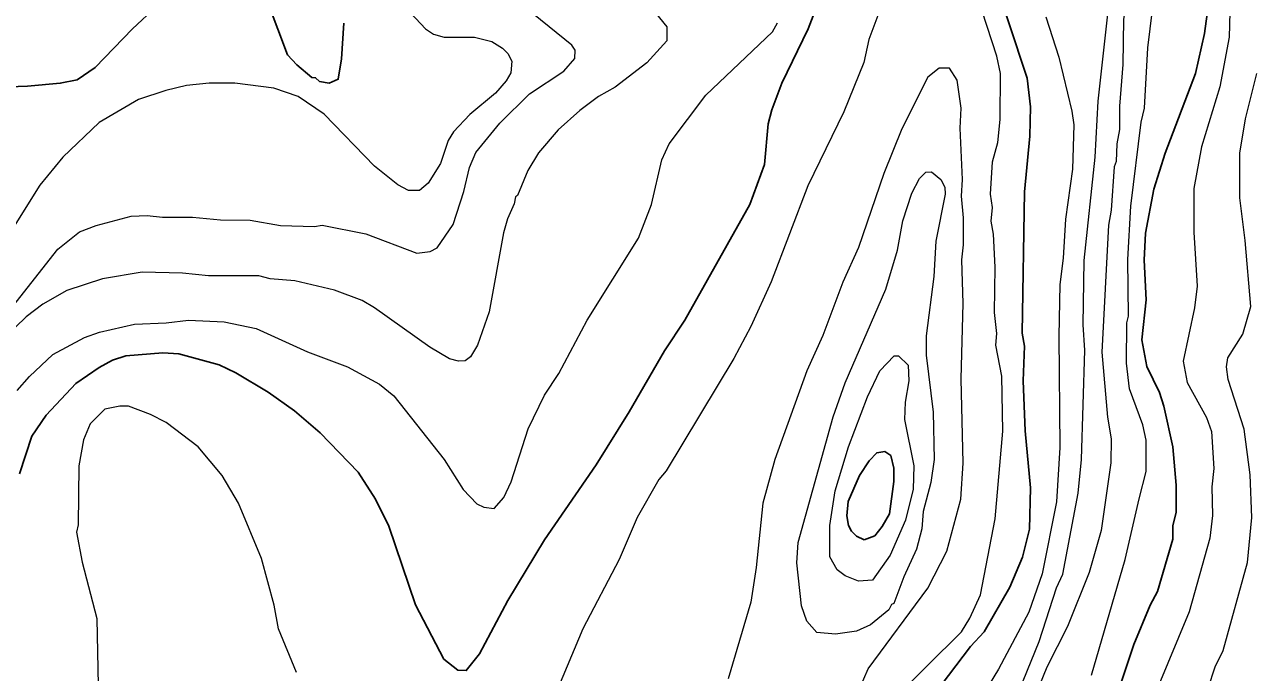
# Model space of a CAD drawing. Extents: x 598.3 to 623.2, y 6902.2 to 6930.1.
# Drawn here: x 607.945 to 609.746, y 6921.021 to 6921.968 of the extents above; entities that cross this region are included whole.
import ezdxf

# ---------------------------------------------------------------- set-up
doc = ezdxf.new("R2010")
doc.units = 0
doc.header["$LTSCALE"] = 0.032
doc.layers.add('1', color=7, linetype='Continuous', lineweight=25)
doc.layers.add('2', color=7, linetype='Continuous', lineweight=13)

msp = doc.modelspace()

# ---------------------------------------------------------------- linework, layer by layer
at = {"layer": '1'}
for points in [[(609.4064, 6921.4471), (609.408, 6921.4979), (609.4049, 6921.5167), (609.4081, 6921.7233), (609.4161, 6921.8045), (609.4169, 6921.8476), (609.4121, 6921.8894), (609.3571, 6922.0558)], [(608.4123, 6921.97), (608.4092, 6921.9176), (608.4042, 6921.8879), (608.3911, 6921.8822), (608.377, 6921.8845), (608.371, 6921.89), (608.3658, 6921.8905), (608.3435, 6921.9088), (608.3301, 6921.9233), (608.3015, 6921.9984)], [(608.1388, 6921.9946), (608.1031, 6921.9613), (608.0487, 6921.9052), (608.0225, 6921.8871), (607.9976, 6921.8821), (607.9498, 6921.8775), (607.8943, 6921.8756)], [(609.0989, 6921.9803), (609.0918, 6921.9613), (609.053, 6921.882), (609.0384, 6921.8431), (609.0332, 6921.8227), (609.0276, 6921.7631), (609.0065, 6921.7049), (608.9113, 6921.5359), (608.8815, 6921.491), (608.83, 6921.4019), (608.7814, 6921.3241), (608.7061, 6921.2144), (608.6524, 6921.1259), (608.6109, 6921.0478), (608.5915, 6921.0235), (608.579, 6921.0242), (608.5589, 6921.0403), (608.5174, 6921.1194), (608.4782, 6921.2346), (608.4587, 6921.274), (608.4332, 6921.3133), (608.3778, 6921.3711), (608.3401, 6921.403), (608.3017, 6921.4303), (608.2543, 6921.4589), (608.2302, 6921.4705), (608.1708, 6921.4863), (608.1478, 6921.4879), (608.0934, 6921.4838), (608.0738, 6921.4772), (608.0544, 6921.4667), (608.0203, 6921.443), (607.9771, 6921.3967), (607.956, 6921.3659), (607.938, 6921.3111)], [(609.5487, 6921.0031), (609.5682, 6921.0618), (609.592, 6921.119), (609.6026, 6921.1389), (609.625, 6921.2156), (609.6251, 6921.2356), (609.6298, 6921.2547), (609.6298, 6921.2943), (609.6252, 6921.3506), (609.6121, 6921.4098), (609.6055, 6921.4299), (609.5872, 6921.4678), (609.5797, 6921.507), (609.5861, 6921.5653), (609.583, 6921.6232), (609.5853, 6921.6627), (609.5975, 6921.727), (609.6139, 6921.78), (609.6583, 6921.8961), (609.6713, 6921.9548), (609.6766, 6921.9944)], [(609.2447, 6920.9474), (609.3293, 6921.0586), (609.3491, 6921.0801), (609.3867, 6921.1456), (609.4051, 6921.1891), (609.4153, 6921.2301), (609.4169, 6921.2906), (609.4089, 6921.3738), (609.4064, 6921.4471)]]:
    msp.add_lwpolyline(points, dxfattribs=at)
msp.add_lwpolyline([(609.1737, 6921.2145), (609.1622, 6921.2198), (609.155, 6921.2273), (609.1506, 6921.2356), (609.1483, 6921.2496), (609.1502, 6921.2708), (609.167, 6921.3087), (609.181, 6921.3302), (609.192, 6921.342), (609.204, 6921.3437), (609.2128, 6921.3377), (609.217, 6921.3192), (609.217, 6921.2998), (609.2105, 6921.2524), (609.2, 6921.2341), (609.189, 6921.2205)], close=True, dxfattribs=at)
at = {"layer": '2'}
for points in [[(609.4063, 6921.0084), (609.4296, 6921.0661), (609.455, 6921.1444), (609.464, 6921.1644), (609.4866, 6921.2828), (609.4914, 6921.3319), (609.4963, 6921.4916), (609.4938, 6921.5287), (609.4955, 6921.6231), (609.5116, 6921.7739), (609.5158, 6921.8557), (609.5302, 6921.9831), (609.5335, 6922.0645), (609.5221, 6922.13), (609.5206, 6922.183), (609.531, 6922.2178), (609.5398, 6922.2337), (609.5578, 6922.2779), (609.565, 6922.3069), (609.5822, 6922.4045), (609.5926, 6922.561), (609.5978, 6922.5817)], [(609.5586, 6922.1776), (609.5587, 6922.1575), (609.5714, 6922.1134), (609.5731, 6922.098), (609.5529, 6921.9752), (609.5521, 6921.9093), (609.5473, 6921.8484), (609.5472, 6921.8144), (609.5432, 6921.7935), (609.5424, 6921.7674), (609.5392, 6921.76), (609.5351, 6921.6965), (609.5311, 6921.6746), (609.5214, 6921.4889), (609.5295, 6921.3938), (609.5351, 6921.3622), (609.5343, 6921.3274), (609.5204, 6921.2283), (609.5025, 6921.1667), (609.4711, 6921.088), (609.4407, 6921.0287), (609.4176, 6920.9712)], [(607.9276, 6921.5551), (607.9942, 6921.6395), (608.0256, 6921.6648), (608.05, 6921.6741), (608.1013, 6921.6878), (608.1248, 6921.6886), (608.1469, 6921.6862), (608.1912, 6921.6862), (608.2318, 6921.6822), (608.2754, 6921.6821), (608.3199, 6921.6741), (608.3697, 6921.6724), (608.3806, 6921.6747), (608.4445, 6921.662), (608.5192, 6921.6336), (608.5385, 6921.636), (608.5488, 6921.6414), (608.5725, 6921.6755), (608.5879, 6921.7236), (608.5963, 6921.7588), (608.6057, 6921.7807), (608.6404, 6921.8236), (608.6842, 6921.8665), (608.7341, 6921.8995), (608.7504, 6921.9182), (608.7507, 6921.9304), (608.7459, 6921.9377), (608.6439, 6922.0207)], [(609.2081, 6922.0205), (609.1805, 6921.9458), (609.1733, 6921.9121), (609.1438, 6921.8402), (609.0914, 6921.7321), (609.0375, 6921.5916), (609.008, 6921.5265), (608.9829, 6921.4798), (608.884, 6921.3155), (608.8734, 6921.3028), (608.8417, 6921.2472), (608.815, 6921.1857), (608.7619, 6921.0845), (608.7037, 6920.9453)], [(609.5061, 6921.017), (609.5552, 6921.1861), (609.5757, 6921.2745), (609.5861, 6921.3144), (609.5861, 6921.3603), (609.5812, 6921.3829), (609.5616, 6921.4354), (609.5572, 6921.4728), (609.5579, 6921.5319), (609.5602, 6921.5416), (609.5595, 6921.6245), (609.5638, 6921.7021), (609.5789, 6921.8252), (609.5839, 6921.8455), (609.5886, 6921.9337), (609.5982, 6922.0137)], [(609.7091, 6922.0049), (609.7075, 6921.9493), (609.6939, 6921.8767), (609.667, 6921.789), (609.6558, 6921.7281), (609.6558, 6921.6642), (609.6606, 6921.5855), (609.6567, 6921.5537), (609.6404, 6921.4756), (609.646, 6921.4444), (609.6746, 6921.3935), (609.6816, 6921.3729), (609.6849, 6921.3188), (609.6824, 6921.2919), (609.6832, 6921.2504), (609.6791, 6921.217), (609.6489, 6921.1096), (609.5866, 6920.9591)], [(608.8613, 6921.9933), (608.8851, 6921.9644), (608.8848, 6921.9441), (608.8557, 6921.9119), (608.8094, 6921.8763), (608.7848, 6921.8626), (608.7577, 6921.8423), (608.726, 6921.8137), (608.697, 6921.7804), (608.6817, 6921.7545), (608.6665, 6921.718), (608.6634, 6921.7159), (608.6617, 6921.7059), (608.6518, 6921.6836), (608.6461, 6921.6634), (608.6252, 6921.5478), (608.6081, 6921.499), (608.5975, 6921.4822), (608.5901, 6921.4763), (608.58, 6921.4758), (608.5669, 6921.4791), (608.5384, 6921.4964), (608.4575, 6921.5536), (608.4391, 6921.5643), (608.3989, 6921.5795), (608.3406, 6921.5932), (608.3048, 6921.5962), (608.288, 6921.6003), (608.2144, 6921.6004), (608.1766, 6921.6044), (608.1172, 6921.606), (608.0592, 6921.5963), (608.0074, 6921.5792), (607.972, 6921.5591), (607.9478, 6921.5404), (607.8998, 6921.495)], [(608.5029, 6921.9922), (608.5321, 6921.9614), (608.5435, 6921.9538), (608.5594, 6921.9493), (608.6037, 6921.9492), (608.6289, 6921.943), (608.6444, 6921.9334), (608.6524, 6921.9254), (608.6583, 6921.9141), (608.6569, 6921.8971), (608.65, 6921.8857), (608.6341, 6921.8676), (608.5967, 6921.8365)], [(609.2147, 6920.9797), (609.3159, 6921.0802), (609.3284, 6921.1002), (609.3439, 6921.134), (609.3652, 6921.2453), (609.3765, 6921.3736), (609.375, 6921.454), (609.366, 6921.499), (609.3675, 6921.516), (609.3643, 6921.5468), (609.3651, 6921.6131), (609.3627, 6921.6614), (609.3595, 6921.6803), (609.3611, 6921.7005), (609.3586, 6921.7201), (609.3612, 6921.7669), (609.3691, 6921.7955), (609.3724, 6921.829), (609.3732, 6921.8961), (609.3676, 6921.9215), (609.3463, 6921.9875)], [(609.4392, 6921.9791), (609.4583, 6921.9199), (609.4775, 6921.8414), (609.4801, 6921.8214), (609.4784, 6921.7564), (609.4679, 6921.6835), (609.4647, 6921.6265), (609.4599, 6921.5876), (609.4582, 6921.5121), (609.4599, 6921.3496), (609.455, 6921.2703), (609.4338, 6921.1651), (609.4145, 6921.109), (609.3703, 6921.0254), (609.3221, 6920.9469)], [(607.9347, 6921.4328), (607.9528, 6921.4533), (607.9866, 6921.4854), (608.033, 6921.5103), (608.0552, 6921.518), (608.1062, 6921.5299), (608.1523, 6921.5316), (608.1854, 6921.5356), (608.2373, 6921.5333), (608.284, 6921.5236), (608.3592, 6921.4893), (608.4178, 6921.4673), (608.4648, 6921.4422), (608.4856, 6921.4252), (608.5591, 6921.3322), (608.5868, 6921.2882), (608.6069, 6921.2674), (608.6174, 6921.2623), (608.6324, 6921.2605), (608.6463, 6921.2766), (608.6572, 6921.2994), (608.6822, 6921.3767), (608.7061, 6921.4261), (608.7267, 6921.4577), (608.7682, 6921.5359), (608.8435, 6921.6556), (608.8624, 6921.7048), (608.8775, 6921.7702), (608.8882, 6921.7936), (608.9421, 6921.8646), (609.0395, 6921.9571), (609.0469, 6921.9702)], [(609.1666, 6920.9968), (609.1796, 6921.0262), (609.2668, 6921.1441), (609.2947, 6921.1981), (609.3149, 6921.2742), (609.3183, 6921.3269), (609.3157, 6921.45), (609.3182, 6921.5602), (609.3165, 6921.6239), (609.319, 6921.6459), (609.3191, 6921.6854), (609.3158, 6921.7169), (609.3173, 6921.7415), (609.3142, 6921.8163), (609.3157, 6921.8457), (609.3094, 6921.8863), (609.2985, 6921.9039), (609.2831, 6921.9041), (609.2669, 6921.8911), (609.2285, 6921.8152), (609.2023, 6921.7499), (609.1652, 6921.6417), (609.1424, 6921.5913), (609.1132, 6921.5132), (609.0898, 6921.4618), (609.0428, 6921.3319), (609.0252, 6921.268), (609.0155, 6921.1741), (609.0079, 6921.1234), (608.9747, 6921.0113)], [(609.6563, 6920.9352), (609.6871, 6921.0292), (609.6988, 6921.053), (609.7344, 6921.1814), (609.7407, 6921.2471), (609.7384, 6921.3096), (609.7294, 6921.3764), (609.7059, 6921.449), (609.7035, 6921.4675), (609.7056, 6921.4808), (609.7277, 6921.5152), (609.7391, 6921.5559), (609.731, 6921.652), (609.723, 6921.7143), (609.723, 6921.7799), (609.7316, 6921.8302), (609.7481, 6921.8961)], [(608.5967, 6921.8365), (608.5726, 6921.8108), (608.5651, 6921.7981), (608.5539, 6921.7645), (608.5356, 6921.7359), (608.523, 6921.7254), (608.5069, 6921.725), (608.4915, 6921.7333), (608.4575, 6921.7608), (608.3838, 6921.8369), (608.3455, 6921.8625), (608.3102, 6921.8749), (608.2531, 6921.8819), (608.2154, 6921.882), (608.1823, 6921.8788), (608.152, 6921.8716), (608.1122, 6921.8583), (608.0544, 6921.8244), (608.0014, 6921.7738), (607.9678, 6921.7332), (607.9108, 6921.6418)], [(608.3432, 6921.0207), (608.3169, 6921.0845), (608.3103, 6921.119), (608.2921, 6921.1874), (608.2584, 6921.268), (608.2343, 6921.3087), (608.1992, 6921.3504), (608.1523, 6921.386), (608.1297, 6921.3978), (608.0973, 6921.41), (608.0847, 6921.4101), (608.063, 6921.4054), (608.0415, 6921.384), (608.0317, 6921.3607), (608.0247, 6921.323), (608.0238, 6921.2367), (608.0215, 6921.2259), (608.0295, 6921.1819), (608.0513, 6921.0996), (608.0528, 6921.0016)]]:
    msp.add_lwpolyline(points, dxfattribs=at)
for points in [[(609.2545, 6921.7429), (609.2637, 6921.7522), (609.2721, 6921.7524), (609.2856, 6921.7414), (609.2915, 6921.7301), (609.2923, 6921.72), (609.2785, 6921.6511), (609.2753, 6921.5994), (609.2641, 6921.5126), (609.2641, 6921.4845), (609.2744, 6921.401), (609.2761, 6921.3318), (609.2709, 6921.2984), (609.2601, 6921.2558), (609.258, 6921.2305), (609.25, 6921.2008), (609.2315, 6921.1606), (609.217, 6921.1214), (609.2136, 6921.1199), (609.2098, 6921.1124), (609.1828, 6921.0903), (609.1626, 6921.0809), (609.1317, 6921.0768), (609.1044, 6921.0793), (609.0896, 6921.0956), (609.0819, 6921.1182), (609.0753, 6921.1808), (609.0769, 6921.2107), (609.1284, 6921.3946), (609.1456, 6921.4439), (609.2053, 6921.5809), (609.2225, 6921.6379), (609.23, 6921.6808), (609.2431, 6921.7213)], [(609.1963, 6921.4614), (609.2173, 6921.4838), (609.2236, 6921.4837), (609.238, 6921.4697), (609.2388, 6921.4472), (609.2335, 6921.416), (609.2325, 6921.3905), (609.2461, 6921.323), (609.2453, 6921.2885), (609.234, 6921.2434), (609.2116, 6921.1922), (609.1857, 6921.1555), (609.1655, 6921.1543), (609.1456, 6921.1619), (609.1341, 6921.171), (609.1235, 6921.1897), (609.1233, 6921.2354), (609.1314, 6921.2861), (609.1507, 6921.3505), (609.1785, 6921.4238)]]:
    msp.add_lwpolyline(points, close=True, dxfattribs=at)

doc.saveas('drawing.dxf')
